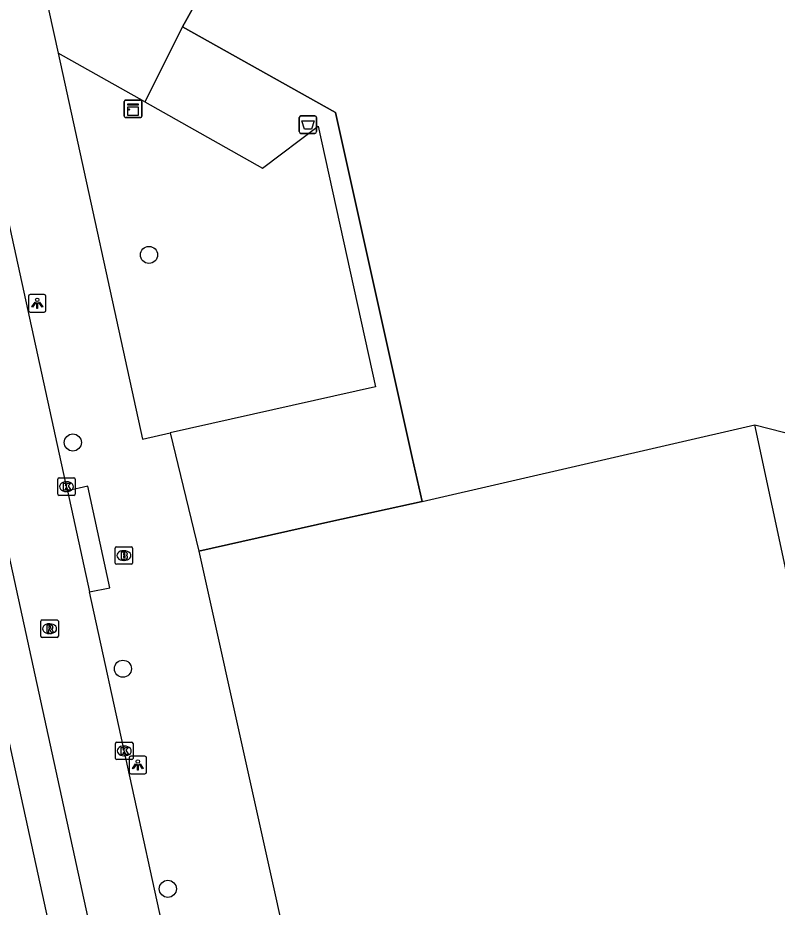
# Model space of a CAD drawing. Extents: x 160557 to 161245, y 385330 to 386505.
# Drawn here: x 160789.8 to 160833.2, y 385649.9 to 385700.8 of the extents above; entities that cross this region are included whole.
import ezdxf

# ---------------------------------------------------------------- set-up
doc = ezdxf.new("R2010")
doc.units = 0
for name, color, linetype in [('IMGEO_Afvalbak', 7, 'Continuous'), ('IMGEO_Boom', 7, 'Continuous'), ('IMGEO_Brandkraan', 7, 'Continuous'), ('IMGEO_Fietspad_gesloten', 7, 'Continuous'), ('IMGEO_Kast', 7, 'Continuous'), ('IMGEO_Kolk', 7, 'Continuous'), ('IMGEO_Lichtpunt', 7, 'Continuous'), ('IMGEO_Pand', 7, 'Continuous'), ('IMGEO_Pand_overbouw', 7, 'Continuous'), ('IMGEO_Rioolput', 7, 'Continuous'), ('IMGEO_Voetpad_open', 7, 'Continuous')]:
    doc.layers.add(name, color=color, linetype=linetype)

msp = doc.modelspace()

# ---------------------------------------------------------------- linework, layer by layer
at = {"layer": 'IMGEO_Afvalbak'}
for p, q in [((160805.913, 385694.24), (160805.913, 385695.04)), ((160805.913, 385695.04), (160805.913, 385694.24)), ((160806.013, 385695.14), (160806.803, 385695.14)), ((160806.803, 385695.14), (160806.013, 385695.14)), ((160806.903, 385695.04), (160806.903, 385694.24)), ((160806.903, 385694.24), (160806.903, 385695.04)), ((160806.803, 385694.14), (160806.013, 385694.14)), ((160806.013, 385694.14), (160806.803, 385694.14))]:
    msp.add_line(p, q, dxfattribs=at)
msp.add_lwpolyline([(160806.056, 385694.854), (160806.76, 385694.854), (160806.611, 385694.384), (160806.205, 385694.384), (160806.056, 385694.854)], dxfattribs=at)
for centre, start, end in [((160806.013, 385695.04), 90, 180), ((160806.013, 385695.04), 90, 180), ((160806.803, 385695.04), 0, 90), ((160806.803, 385695.04), 360, 90), ((160806.013, 385694.24), 180, 270), ((160806.013, 385694.24), 180, 270), ((160806.803, 385694.24), 270, 0), ((160806.803, 385694.24), 270, 0)]:
    msp.add_arc(centre, 0.1, start, end, dxfattribs=at)
at = {"layer": 'IMGEO_Boom'}
for centre in [(160797.322, 385687.187), (160792.968, 385676.454), (160795.832, 385663.513), (160798.401, 385650.919)]:
    msp.add_circle(centre, 0.489, dxfattribs=at)
at = {"layer": 'IMGEO_Brandkraan'}
for p, q in [((160795.388, 385669.559), (160795.388, 385670.411)), ((160795.463, 385670.485), (160796.315, 385670.485)), ((160796.389, 385670.411), (160796.389, 385669.559)), ((160795.876, 385670.265), (160795.901, 385670.265)), ((160796.315, 385669.485), (160795.463, 385669.485)), ((160795.899, 385669.705), (160795.874, 385669.705))]:
    msp.add_line(p, q, dxfattribs=at)
for points in [[(160795.388, 385669.559), (160795.388, 385670.411)], [(160795.463, 385670.485), (160796.315, 385670.485)], [(160796.389, 385670.411), (160796.389, 385669.559)], [(160795.736, 385670.185), (160795.736, 385669.785), (160795.949, 385669.785)], [(160795.967, 385670.185), (160795.736, 385670.185)], [(160795.915, 385670.104), (160795.861, 385670.104), (160795.861, 385670.028)], [(160795.861, 385670.028), (160795.914, 385670.028)], [(160795.923, 385669.952), (160795.861, 385669.952), (160795.861, 385669.871)], [(160795.861, 385669.871), (160795.923, 385669.871)], [(160796.315, 385669.485), (160795.463, 385669.485)]]:
    msp.add_lwpolyline(points, dxfattribs=at)
for centre, radius, start, end in [((160795.465, 385670.409), 0.0765, 91.552, 178.448), ((160795.465, 385670.409), 0.0765, 91.552, 178.448), ((160796.313, 385670.409), 0.0765, 1.552, 88.448), ((160796.313, 385670.409), 0.0765, 1.552, 88.448), ((160795.916, 385670.066), 0.0379, 267.8285, 90.9355), ((160795.924, 385669.911), 0.0404, 269.8759, 90.5077), ((160795.971, 385670.04), 0.145, 59.4692, 91.5367), ((160795.996, 385670.087), 0.0922, 285.5137, 58.1501), ((160796.001, 385669.895), 0.105, 301.3115, 78.989), ((160795.465, 385669.561), 0.0765, 181.552, 268.448), ((160795.465, 385669.561), 0.0765, 181.552, 268.448), ((160795.955, 385670.036), 0.251, 268.6676, 293.5347), ((160796.313, 385669.561), 0.0765, 271.552, 358.448), ((160796.313, 385669.561), 0.0765, 271.552, 358.448)]:
    msp.add_arc(centre, radius, start, end, dxfattribs=at)
for centre, major_axis, ratio, start_param, end_param in [((160795.875, 385669.985), (-0.387, 0.002), 0.722429, 4.712389, 7.853982), ((160795.9, 385669.985), (-0.39, 0.002), 0.717154, 1.570796, 4.712389)]:
    msp.add_ellipse(centre, major_axis=major_axis, ratio=ratio, start_param=start_param, end_param=end_param, dxfattribs=at)
at = {"layer": 'IMGEO_Fietspad_gesloten'}
for points in [[(160792.659, 385673.698), (160784.067, 385713.042), (160782.839, 385719.202)], [(160801.984, 385611.891), (160778.796, 385718.312)], [(160792.659, 385673.698), (160793.925, 385667.902)], [(160805.959, 385612.348), (160800.494, 385637.821), (160793.925, 385667.902)]]:
    msp.add_lwpolyline(points, dxfattribs=at)
at = {"layer": 'IMGEO_Kast'}
for p, q in [((160795.911, 385695.117), (160795.911, 385695.958)), ((160795.911, 385695.958), (160795.911, 385695.117)), ((160795.986, 385696.042), (160796.827, 385696.042)), ((160796.827, 385696.042), (160795.986, 385696.042)), ((160796.911, 385695.967), (160796.911, 385695.126)), ((160796.911, 385695.126), (160796.911, 385695.967)), ((160796.836, 385695.042), (160795.995, 385695.042)), ((160795.995, 385695.042), (160796.836, 385695.042))]:
    msp.add_line(p, q, dxfattribs=at)
for points in [[(160796.106, 385695.832), (160796.706, 385695.832), (160796.706, 385695.747), (160796.106, 385695.747), (160796.106, 385695.832)], [(160796.106, 385695.657), (160796.706, 385695.657), (160796.706, 385695.168), (160796.106, 385695.168), (160796.106, 385695.657)]]:
    msp.add_lwpolyline(points, dxfattribs=at)
msp.add_circle((160796.19, 385695.506), 0.0377, dxfattribs=at)
for centre, start, end in [((160795.989, 385695.964), 92.4484, 184.2845), ((160795.989, 385695.964), 92.4484, 184.2845), ((160796.833, 385695.964), 2.4484, 94.2845), ((160796.833, 385695.964), 2.4484, 94.2845), ((160795.989, 385695.12), 182.4484, 274.2845), ((160795.989, 385695.12), 182.4484, 274.2845), ((160796.833, 385695.12), 272.4484, 4.2845), ((160796.833, 385695.12), 272.4484, 4.2845)]:
    msp.add_arc(centre, 0.0779, start, end, dxfattribs=at)
at = {"layer": 'IMGEO_Kolk'}
for p, q in [((160792.183, 385674.429), (160793.035, 385674.429)), ((160792.108, 385673.503), (160792.108, 385674.355)), ((160792.596, 385674.209), (160792.621, 385674.209)), ((160793.109, 385674.355), (160793.109, 385673.503)), ((160793.035, 385673.429), (160792.183, 385673.429)), ((160792.619, 385673.649), (160792.594, 385673.649)), ((160795.409, 385658.384), (160795.409, 385659.236)), ((160795.484, 385659.31), (160796.336, 385659.31)), ((160796.41, 385659.236), (160796.41, 385658.384)), ((160795.897, 385659.09), (160795.922, 385659.09)), ((160796.336, 385658.31), (160795.484, 385658.31)), ((160795.92, 385658.53), (160795.895, 385658.53))]:
    msp.add_line(p, q, dxfattribs=at)
for points in [[(160792.183, 385674.429), (160793.035, 385674.429)], [(160792.108, 385673.503), (160792.108, 385674.355)], [(160792.429, 385674.129), (160792.552, 385674.129), (160792.552, 385673.978), (160792.682, 385674.129), (160792.846, 385674.129), (160792.7, 385673.978), (160792.853, 385673.729), (160792.701, 385673.729), (160792.616, 385673.893), (160792.552, 385673.826), (160792.552, 385673.729), (160792.429, 385673.729), (160792.429, 385674.129)], [(160793.109, 385674.355), (160793.109, 385673.503)], [(160793.035, 385673.429), (160792.183, 385673.429)], [(160795.409, 385658.384), (160795.409, 385659.236)], [(160795.484, 385659.31), (160796.336, 385659.31)], [(160796.41, 385659.236), (160796.41, 385658.384)], [(160795.73, 385659.01), (160795.853, 385659.01), (160795.853, 385658.859), (160795.983, 385659.01), (160796.147, 385659.01), (160796.001, 385658.859), (160796.154, 385658.61), (160796.002, 385658.61), (160795.917, 385658.774), (160795.853, 385658.707), (160795.853, 385658.61), (160795.73, 385658.61), (160795.73, 385659.01)], [(160796.336, 385658.31), (160795.484, 385658.31)]]:
    msp.add_lwpolyline(points, dxfattribs=at)
for centre, start, end in [((160792.185, 385674.353), 91.552, 178.448), ((160792.185, 385674.353), 91.552, 178.448), ((160793.033, 385674.353), 1.552, 88.448), ((160793.033, 385674.353), 1.552, 88.448), ((160792.185, 385673.505), 181.552, 268.448), ((160792.185, 385673.505), 181.552, 268.448), ((160793.033, 385673.505), 271.552, 358.448), ((160793.033, 385673.505), 271.552, 358.448), ((160795.486, 385659.234), 91.552, 178.448), ((160795.486, 385659.234), 91.552, 178.448), ((160796.334, 385659.234), 1.552, 88.448), ((160796.334, 385659.234), 1.552, 88.448), ((160795.486, 385658.386), 181.552, 268.448), ((160795.486, 385658.386), 181.552, 268.448), ((160796.334, 385658.386), 271.552, 358.448), ((160796.334, 385658.386), 271.552, 358.448)]:
    msp.add_arc(centre, 0.0765, start, end, dxfattribs=at)
for centre, major_axis, ratio, start_param, end_param in [((160792.595, 385673.929), (-0.387, 0.002), 0.722429, 4.712389, 7.853982), ((160792.62, 385673.929), (-0.39, 0.002), 0.717154, 1.570796, 4.712389), ((160795.896, 385658.81), (-0.387, 0.002), 0.722429, 4.712389, 7.853982), ((160795.921, 385658.81), (-0.39, 0.002), 0.717154, 1.570796, 4.712389)]:
    msp.add_ellipse(centre, major_axis=major_axis, ratio=ratio, start_param=start_param, end_param=end_param, dxfattribs=at)
at = {"layer": 'IMGEO_Lichtpunt'}
for p, q in [((160790.436, 385684.819), (160790.436, 385684.012)), ((160790.436, 385684.819), (160790.436, 385684.012)), ((160791.338, 385684.914), (160790.53, 385684.914)), ((160791.338, 385684.914), (160790.53, 385684.914)), ((160791.432, 385684.012), (160791.432, 385684.819)), ((160791.432, 385684.012), (160791.432, 385684.819)), ((160790.53, 385683.918), (160791.338, 385683.918)), ((160790.53, 385683.918), (160791.338, 385683.918)), ((160796.187, 385658.408), (160796.187, 385657.601)), ((160796.187, 385658.408), (160796.187, 385657.601)), ((160797.089, 385658.503), (160796.281, 385658.503)), ((160797.089, 385658.503), (160796.281, 385658.503)), ((160797.183, 385657.601), (160797.183, 385658.408)), ((160797.183, 385657.601), (160797.183, 385658.408)), ((160796.281, 385657.507), (160797.089, 385657.507)), ((160796.281, 385657.507), (160797.089, 385657.507))]:
    msp.add_line(p, q, dxfattribs=at)
for points in [[(160790.81, 385684.483), (160790.849, 385684.455), (160790.661, 385684.193), (160790.623, 385684.22), (160790.81, 385684.483)], [(160790.912, 385684.435), (160790.959, 385684.435), (160790.959, 385684.113), (160790.912, 385684.113), (160790.912, 385684.435)], [(160791.022, 385684.455), (160791.06, 385684.482), (160791.247, 385684.22), (160791.208, 385684.192), (160791.022, 385684.455)], [(160796.561, 385658.072), (160796.6, 385658.044), (160796.412, 385657.782), (160796.374, 385657.809), (160796.561, 385658.072)], [(160796.663, 385658.024), (160796.71, 385658.024), (160796.71, 385657.702), (160796.663, 385657.702), (160796.663, 385658.024)], [(160796.773, 385658.044), (160796.811, 385658.071), (160796.998, 385657.809), (160796.959, 385657.781), (160796.773, 385658.044)]]:
    msp.add_lwpolyline(points, dxfattribs=at)
for centre in [(160790.935, 385684.617), (160796.686, 385658.206)]:
    msp.add_circle(centre, 0.0994, dxfattribs=at)
for centre, start, end in [((160790.53, 385684.819), 90, 180), ((160790.53, 385684.819), 90, 180), ((160791.338, 385684.819), 0, 90), ((160791.338, 385684.819), 0, 90), ((160790.53, 385684.012), 180, 270), ((160790.53, 385684.012), 180, 270), ((160791.338, 385684.012), 270, 0), ((160791.338, 385684.012), 270, 360), ((160796.281, 385658.408), 90, 180), ((160796.281, 385658.408), 90, 180), ((160797.089, 385658.408), 0, 90), ((160797.089, 385658.408), 0, 90), ((160796.281, 385657.601), 180, 270), ((160796.281, 385657.601), 180, 270), ((160797.089, 385657.601), 270, 0), ((160797.089, 385657.601), 270, 360)]:
    msp.add_arc(centre, 0.0946, start, end, dxfattribs=at)
at = {"layer": 'IMGEO_Pand'}
for points in [[(160799.242, 385700.242), (160811.085, 385721.473)], [(160812.932, 385673.076), (160812.372, 385675.602), (160807.995, 385695.338), (160799.242, 385700.242)], [(160812.932, 385673.076), (160831.957, 385677.464)], [(160831.957, 385677.464), (160836.882, 385676.206)], [(160837.913, 385649.731), (160831.957, 385677.464)], [(160800.168, 385670.228), (160807.713, 385671.926), (160812.932, 385673.076)], [(160800.168, 385670.228), (160806.16, 385643.282), (160806.209, 385643.293)]]:
    msp.add_lwpolyline(points, dxfattribs=at)
at = {"layer": 'IMGEO_Pand_overbouw'}
for points in [[(160845.865, 385707.972), (160824.111, 385720.889), (160825.132, 385722.609), (160821.266, 385724.904), (160815.065, 385728.586), (160814.495, 385727.589), (160811.085, 385721.473), (160799.242, 385700.242), (160807.995, 385695.338), (160812.372, 385675.602), (160812.932, 385673.076), (160807.713, 385671.926), (160800.168, 385670.228), (160806.16, 385643.282)], [(160837.913, 385649.731), (160831.957, 385677.464), (160836.882, 385676.206)]]:
    msp.add_lwpolyline(points, dxfattribs=at)
at = {"layer": 'IMGEO_Rioolput'}
for p, q in [((160791.215, 385666.301), (160792.067, 385666.301)), ((160791.14, 385665.375), (160791.14, 385666.227)), ((160791.628, 385666.081), (160791.653, 385666.081)), ((160792.141, 385666.227), (160792.141, 385665.375)), ((160792.067, 385665.301), (160791.215, 385665.301)), ((160791.651, 385665.521), (160791.626, 385665.521))]:
    msp.add_line(p, q, dxfattribs=at)
for points in [[(160791.215, 385666.301), (160792.067, 385666.301)], [(160791.14, 385665.375), (160791.14, 385666.227)], [(160791.729, 385665.999), (160791.477, 385666.001), (160791.477, 385665.601)], [(160791.477, 385665.601), (160791.601, 385665.601), (160791.601, 385665.763), (160791.612, 385665.763)], [(160791.655, 385665.92), (160791.601, 385665.92), (160791.601, 385665.839)], [(160791.601, 385665.839), (160791.653, 385665.839)], [(160792.141, 385666.227), (160792.141, 385665.375)], [(160792.067, 385665.301), (160791.215, 385665.301)], [(160791.659, 385665.734), (160791.73, 385665.601), (160791.87, 385665.601), (160791.805, 385665.727)]]:
    msp.add_lwpolyline(points, dxfattribs=at)
for centre, radius, start, end in [((160791.217, 385666.225), 0.0765, 91.552, 178.448), ((160791.217, 385666.225), 0.0765, 91.552, 178.448), ((160792.065, 385666.225), 0.0765, 1.552, 88.448), ((160792.065, 385666.225), 0.0765, 1.552, 88.448), ((160791.611, 385665.71), 0.0533, 26.0293, 88.6989), ((160791.637, 385666.028), 0.19, 274.7715, 282.9687), ((160791.661, 385665.824), 0.0964, 77.0061, 93.1865), ((160791.675, 385665.881), 0.0378, 276.6634, 79.6772), ((160791.728, 385665.889), 0.109, 350.3612, 89.416), ((160791.726, 385665.889), 0.112, 277.5842, 350.9817), ((160791.71, 385665.674), 0.108, 29.5134, 73.7905), ((160791.217, 385665.377), 0.0765, 181.552, 268.448), ((160791.217, 385665.377), 0.0765, 181.552, 268.448), ((160792.065, 385665.377), 0.0765, 271.552, 358.448), ((160792.065, 385665.377), 0.0765, 271.552, 358.448)]:
    msp.add_arc(centre, radius, start, end, dxfattribs=at)
for centre, major_axis, ratio, start_param, end_param in [((160791.627, 385665.801), (-0.387, 0.002), 0.722429, 4.712389, 7.853982), ((160791.652, 385665.801), (-0.39, 0.002), 0.717154, 1.570796, 4.712389)]:
    msp.add_ellipse(centre, major_axis=major_axis, ratio=ratio, start_param=start_param, end_param=end_param, dxfattribs=at)
at = {"layer": 'IMGEO_Voetpad_open'}
for points in [[(160790.739, 385705.06), (160792.124, 385698.729)], [(160799.242, 385700.242), (160797.09, 385695.935)], [(160797.09, 385695.935), (160792.124, 385698.729)], [(160792.124, 385698.729), (160796.946, 385676.647), (160798.538, 385677.004)], [(160797.09, 385695.935), (160803.816, 385692.151), (160807.004, 385694.551), (160810.266, 385679.637), (160798.538, 385677.004)], [(160798.538, 385677.004), (160800.168, 385670.228)], [(160793.925, 385667.902), (160795.094, 385668.141), (160793.827, 385673.961), (160792.659, 385673.698)], [(160787.727, 385666.519), (160799.679, 385611.855)]]:
    msp.add_lwpolyline(points, dxfattribs=at)

doc.saveas('drawing.dxf')
